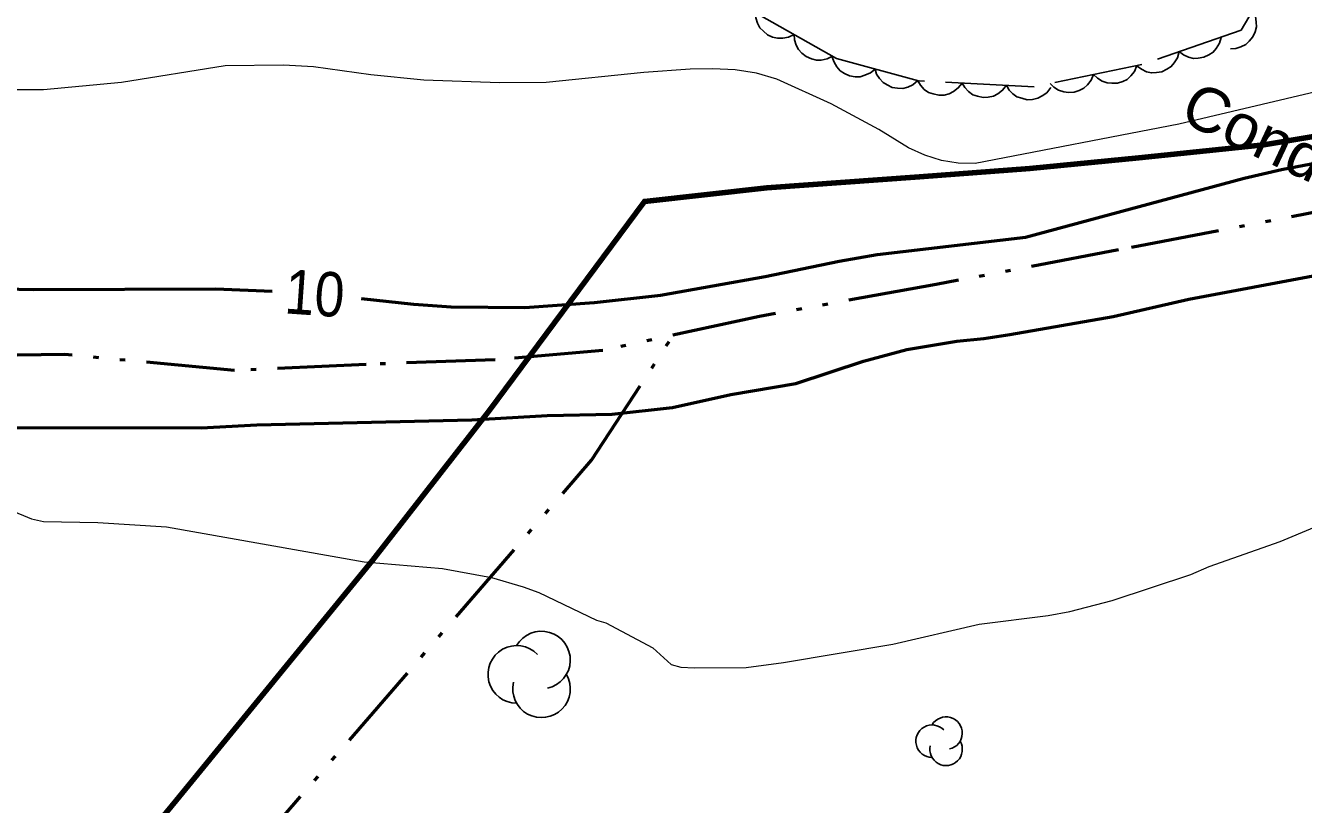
# Model space of a CAD drawing. Extents: x 355726 to 357533, y 5103782 to 5105258.
# Drawn here: x 356139.45 to 356182.7, y 5105089.83 to 5105116.18 of the extents above; entities that cross this region are included whole.
import ezdxf
from ezdxf.enums import TextEntityAlignment as Align

# ---------------------------------------------------------------- set-up
doc = ezdxf.new("R2010")
doc.units = 0
doc.header["$LTSCALE"] = 0.6
for name, pattern in [('DASH_DOUBLE_DOT', [9.2, 5, -1.2, 0.3, -1.2, 0.3, -1.2]), ('DOT_DASHED', [7.7, 5, -1.2, 0.3, -1.2]), ('LONG_DASHED', [7.5, 6, -1.5])]:
    doc.linetypes.add(name, pattern=pattern)
for name, color, linetype, lineweight in [('1', 7, 'LONG_DASHED', 53), ('2', 7, 'LONG_DASHED', 13), ('36', 7, 'Continuous', 13), ('4', 7, 'DASH_DOUBLE_DOT', 53), ('44', 7, 'Continuous', 25)]:
    doc.layers.add(name, color=color, linetype=linetype, lineweight=lineweight)

msp = doc.modelspace()

# ---------------------------------------------------------------- linework, layer by layer
at = {"layer": '1', "linetype": 'Continuous'}
for points in [[(356185.69, 5105112.01), (356181.96, 5105111.3), (356180.7, 5105111.01), (356173.3, 5105109.01), (356168.28, 5105108.42), (356166.99, 5105108.2), (356164.49, 5105107.68), (356160.95, 5105107.05), (356158.7, 5105106.8), (356156.35, 5105106.63), (356153.86, 5105106.66), (356152.6, 5105106.74), (356150.82, 5105106.94)], [(356138.24, 5105102.59), (356145.4, 5105102.57), (356147.28, 5105102.68), (356154.56, 5105102.84), (356157.11, 5105102.99), (356159.31, 5105103.04), (356161.35, 5105103.26), (356163.33, 5105103.7), (356165.52, 5105104.07), (356167.81, 5105104.83), (356169.28, 5105105.22), (356170.97, 5105105.51), (356171.89, 5105105.59), (356172.77, 5105105.73), (356176.27, 5105106.34), (356178.83, 5105106.92), (356183.22, 5105107.75)], [(356147.8, 5105107.18), (356145.89, 5105107.26), (356139.72, 5105107.24), (356136.2, 5105107.32)]]:
    msp.add_lwpolyline(points, dxfattribs=at)
at = {"layer": '2', "linetype": 'Continuous'}
for points in [[(356183.13, 5105113.94), (356178.49, 5105112.84), (356171.59, 5105111.51), (356171.02, 5105111.53), (356170.46, 5105111.62), (356169.89, 5105111.8), (356169.34, 5105112.05), (356168.33, 5105112.66), (356166.72, 5105113.53), (356164.88, 5105114.37), (356164.19, 5105114.57), (356163.47, 5105114.68), (356162.72, 5105114.72), (356161.95, 5105114.71), (356160.38, 5105114.59), (356157.07, 5105114.26), (356155.49, 5105114.24), (356152.94, 5105114.33), (356151.14, 5105114.51), (356149.2, 5105114.78), (356148.19, 5105114.84), (356146.21, 5105114.82), (356142.7, 5105114.26), (356140.06, 5105114.01), (356139.14, 5105114.01)], [(356138.92, 5105099.8), (356139.66, 5105099.49), (356140.06, 5105099.4), (356141.9, 5105099.37), (356144.23, 5105099.23), (356150.92, 5105098.04), (356153.57, 5105097.82), (356155.22, 5105097.51), (356156.3, 5105097.2), (356156.83, 5105097), (356158.78, 5105096.07), (356159.1, 5105095.98), (356160.68, 5105095.13), (356161.31, 5105094.57), (356161.63, 5105094.48), (356162.1, 5105094.45), (356163.84, 5105094.47), (356165.11, 5105094.63), (356168.81, 5105095.26), (356171.73, 5105095.93), (356174.06, 5105096.22), (356174.8, 5105096.36), (356176.23, 5105096.73), (356178.89, 5105097.61), (356179.51, 5105097.88), (356181.92, 5105098.73), (356183.08, 5105099.21)]]:
    msp.add_lwpolyline(points, dxfattribs=at)
at = {"layer": '36', "lineweight": 90}
msp.add_lwpolyline([(356139.9, 5105084.33), (356144.55, 5105089.97), (356151.19, 5105098.07), (356155.13, 5105103.14), (356160.4, 5105110.23), (356164.54, 5105110.69), (356169.71, 5105111.06), (356173.45, 5105111.35), (356177.13, 5105111.71), (356181.36, 5105112.15), (356186.73, 5105113.05), (356191.79, 5105113.72), (356201.67, 5105114.48)], dxfattribs=at)
at = {"layer": '4'}
for points in [[(356212.04, 5105115.54), (356207.56, 5105115.23), (356204.06, 5105114.67), (356200.87, 5105113.95), (356197.43, 5105112.97), (356192.9, 5105111.67), (356191.07, 5105111.32), (356185.25, 5105110.28), (356176.45, 5105108.59), (356170.27, 5105107.42), (356164.29, 5105106.34), (356158.99, 5105105.19), (356155.35, 5105104.87), (356150.98, 5105104.72), (356146.53, 5105104.51), (356140.78, 5105105.05), (356136.95, 5105105.01)], [(356177.31, 5104896.7), (356162.28, 5104952.8), (356155.35, 5104996.88), (356148.26, 5105046.53), (356143.19, 5105083.66), (356158.61, 5105101.48), (356161.38, 5105105.71)]]:
    msp.add_lwpolyline(points, dxfattribs=at)
at = {"layer": '44', "linetype": 'DOT_DASHED'}
msp.add_lwpolyline([(356181.3, 5105117.23), (356180.6, 5105116.02), (356177.23, 5105114.86), (356173.59, 5105114.11), (356169.68, 5105114.31), (356166.9, 5105115.07), (356162.04, 5105117.81)], dxfattribs=at)
at = {"layer": '44'}
for points in [[(356180.99, 5105116.69), (356181.08, 5105116.5), (356181.11, 5105116.3), (356181.12, 5105116.14), (356181.07, 5105115.97), (356180.99, 5105115.8), (356180.87, 5105115.65), (356180.75, 5105115.54), (356180.59, 5105115.46), (356180.42, 5105115.41), (356180.24, 5105115.39)], [(356165.47, 5105115.88), (356165.28, 5105115.79), (356165.08, 5105115.75), (356164.91, 5105115.75), (356164.74, 5105115.79), (356164.57, 5105115.87), (356164.43, 5105115.99), (356164.31, 5105116.1), (356164.23, 5105116.26), (356164.17, 5105116.44), (356164.16, 5105116.62)], [(356166.77, 5105115.14), (356166.59, 5105115.05), (356166.38, 5105115.01), (356166.22, 5105115.01), (356166.05, 5105115.05), (356165.88, 5105115.13), (356165.73, 5105115.25), (356165.62, 5105115.37), (356165.54, 5105115.52), (356165.48, 5105115.7), (356165.47, 5105115.88)], [(356179.92, 5105115.78), (356179.86, 5105115.58), (356179.75, 5105115.41), (356179.65, 5105115.28), (356179.5, 5105115.19), (356179.33, 5105115.11), (356179.14, 5105115.08), (356178.98, 5105115.07), (356178.81, 5105115.11), (356178.64, 5105115.19), (356178.5, 5105115.3)], [(356168.21, 5105114.71), (356168.05, 5105114.58), (356167.86, 5105114.5), (356167.7, 5105114.45), (356167.53, 5105114.45), (356167.34, 5105114.48), (356167.17, 5105114.56), (356167.03, 5105114.65), (356166.91, 5105114.78), (356166.82, 5105114.94), (356166.76, 5105115.11)], [(356178.5, 5105115.3), (356178.44, 5105115.09), (356178.33, 5105114.92), (356178.23, 5105114.79), (356178.08, 5105114.7), (356177.91, 5105114.62), (356177.73, 5105114.59), (356177.56, 5105114.58), (356177.39, 5105114.62), (356177.22, 5105114.7), (356177.08, 5105114.81)], [(356169.65, 5105114.32), (356169.49, 5105114.18), (356169.31, 5105114.1), (356169.15, 5105114.05), (356168.97, 5105114.06), (356168.79, 5105114.09), (356168.62, 5105114.17), (356168.48, 5105114.25), (356168.36, 5105114.39), (356168.26, 5105114.54), (356168.21, 5105114.71)], [(356177.07, 5105114.83), (356176.99, 5105114.63), (356176.86, 5105114.48), (356176.74, 5105114.36), (356176.59, 5105114.29), (356176.41, 5105114.23), (356176.22, 5105114.23), (356176.06, 5105114.24), (356175.89, 5105114.3), (356175.73, 5105114.4), (356175.6, 5105114.52)], [(356171.15, 5105114.23), (356171.02, 5105114.07), (356170.86, 5105113.95), (356170.71, 5105113.87), (356170.54, 5105113.83), (356170.36, 5105113.83), (356170.17, 5105113.87), (356170.02, 5105113.92), (356169.87, 5105114.02), (356169.74, 5105114.16), (356169.65, 5105114.31)], [(356172.65, 5105114.16), (356172.52, 5105113.99), (356172.36, 5105113.87), (356172.21, 5105113.79), (356172.04, 5105113.76), (356171.86, 5105113.75), (356171.67, 5105113.79), (356171.51, 5105113.84), (356171.37, 5105113.95), (356171.24, 5105114.08), (356171.15, 5105114.23)], [(356174.15, 5105114.08), (356174.02, 5105113.91), (356173.86, 5105113.8), (356173.71, 5105113.72), (356173.54, 5105113.68), (356173.35, 5105113.67), (356173.17, 5105113.72), (356173.01, 5105113.77), (356172.87, 5105113.87), (356172.74, 5105114), (356172.65, 5105114.16)], [(356175.6, 5105114.52), (356175.52, 5105114.33), (356175.4, 5105114.17), (356175.27, 5105114.06), (356175.12, 5105113.98), (356174.94, 5105113.93), (356174.75, 5105113.92), (356174.59, 5105113.94), (356174.42, 5105114), (356174.26, 5105114.1), (356174.13, 5105114.22)]]:
    msp.add_lwpolyline(points, dxfattribs=at)
for centre, radius, start, end in [((356156.917, 5105094.719), 0.974, 282.2692, 149.7263), ((356156.079, 5105094.232), 0.974, 44.1154, 269.804), ((356156.917, 5105093.745), 0.974, 166.9369, 29.6212), ((356170.137, 5105091.973), 0.55, 44.1154, 269.804), ((356170.61, 5105092.247), 0.55, 282.2692, 149.7263), ((356170.61, 5105091.697), 0.55, 166.9369, 29.6212)]:
    msp.add_arc(centre, radius, start, end, dxfattribs=at)

# ---------------------------------------------------------------- texts
at = {"layer": '1', "width": 0.9}
msp.add_text('10', height=1.5, rotation=356.022, dxfattribs=at).set_placement((356149.193, 5105106.379), align=Align.CENTER)
at = {"layer": '36', "width": 1.05}
msp.add_text('Conduite', height=1.5, rotation=334.72, dxfattribs=at).set_placement((356178.45, 5105112.98))

doc.saveas('drawing.dxf')
